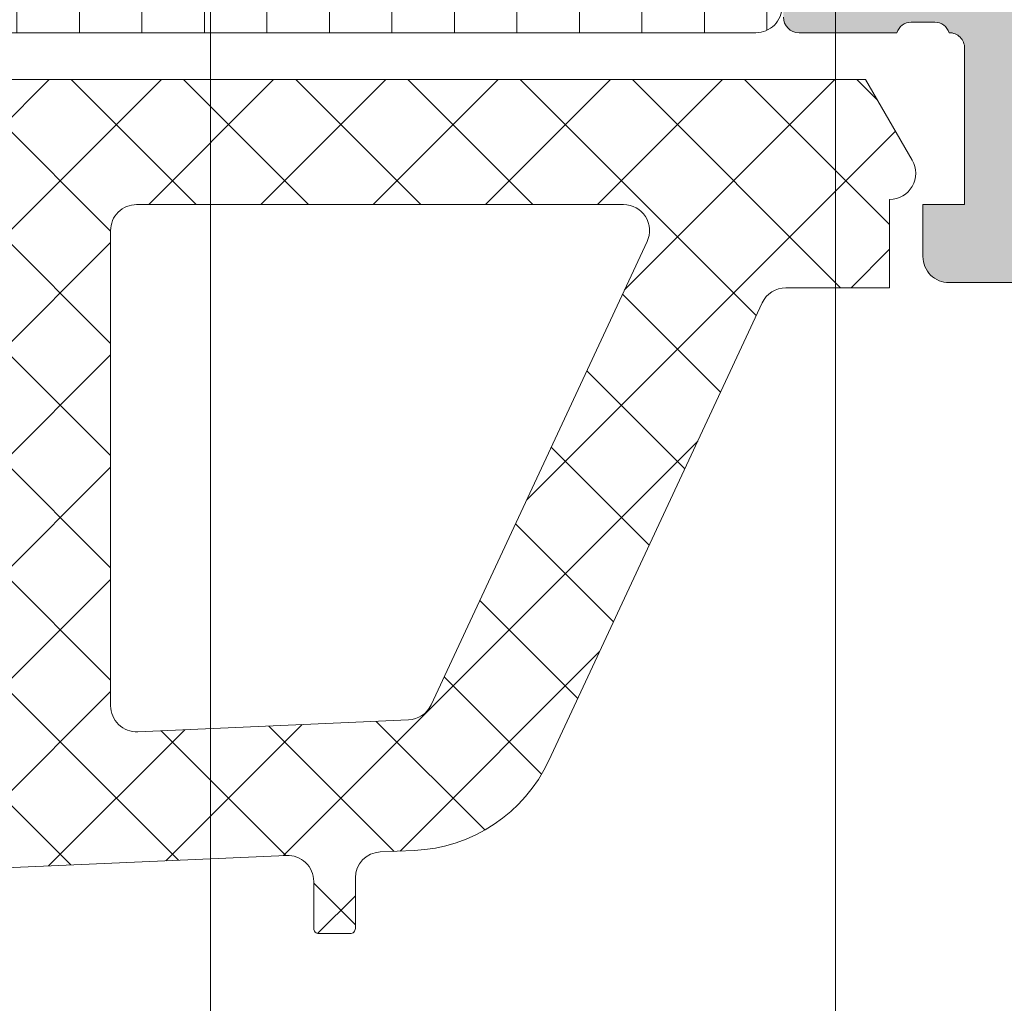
# Model space of a CAD drawing. Header units: millimetres. Extents: x 144573 to 336993, y 74252 to 247042.
# Tile 949 of 1056: x 198271 to 198290, y 232231 to 232249. Entities that reach past the tile are written whole.
import ezdxf

# ---------------------------------------------------------------- set-up
doc = ezdxf.new("R2010")
doc.units = ezdxf.units.MM
doc.layers.add('FASÁDA DETAILNÍ', color=255, linetype='Continuous', lineweight=0)

msp = doc.modelspace()

# ---------------------------------------------------------------- hatches: boundary and pattern name
at = {"layer": 'FASÁDA DETAILNÍ'}
h = msp.add_hatch(color=256, dxfattribs=at)
edge = h.paths.add_edge_path()
edge.add_arc((198288.4311646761, 232267.5296244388), 0.1199999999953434, 0, 90)
edge.add_line((198288.4311646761, 232267.6496244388), (198285.6711666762, 232267.6496244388))
edge.add_arc((198285.6711666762, 232267.9496244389), 0.3000000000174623, 180, 270, ccw=False)
edge.add_line((198285.3711666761, 232267.9496244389), (198285.3711666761, 232268.9295987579))
edge.add_arc((198285.6711666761, 232268.9295987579), 0.2999999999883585, 89.99999999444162, 180, ccw=False)
edge.add_line((198285.6711666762, 232269.2295987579), (198287.5511776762, 232269.2295987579))
edge.add_arc((198287.8187210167, 232269.3084658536), 0.2789255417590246, 196.4245945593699, 271.1628700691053)
edge.add_line((198287.8243816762, 232269.0295977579), (198288.2779756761, 232269.0295977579))
edge.add_arc((198288.2836440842, 232269.3084352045), 0.27889505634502, 268.8354106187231, 343.5801235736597)
edge.add_line((198288.5511646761, 232269.2295987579), (198288.5511646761, 232270.029773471))
edge.add_arc((198289.5511646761, 232270.029773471), 1, 90, 180, ccw=False)
edge.add_line((198289.5511646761, 232271.029773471), (198293.0511720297, 232271.029773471))
edge.add_arc((198293.0511522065, 232270.0297536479), 1.000019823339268, 0.001135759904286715, 89.99886424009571, ccw=False)
edge.add_line((198294.0511720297, 232270.029773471), (198294.0511720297, 232269.529773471))
edge.add_line((198294.0511720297, 232269.529773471), (198291.5511720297, 232269.529773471))
edge.add_arc((198291.5512174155, 232268.5297280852), 1.000045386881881, 90.00260029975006, 179.9973997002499)
edge.add_line((198290.5511720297, 232268.529773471), (198290.5511720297, 232267.2297551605))
edge.add_arc((198291.5512245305, 232267.2298076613), 1.000052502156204, 180.0030079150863, 269.9969920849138)
edge.add_line((198291.5511720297, 232266.2297551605), (198298.5511720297, 232266.2297551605))
edge.add_arc((198299.0511720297, 232266.7548769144), 0.7250881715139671, 226.4038161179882, 313.5961838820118)
edge.add_line((198299.5511720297, 232266.2297551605), (198305.5852601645, 232266.2297551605))
edge.add_arc((198305.5852076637, 232267.2298076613), 1.000052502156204, 270.0030079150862, 359.9969920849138)
edge.add_line((198306.5852601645, 232267.2297551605), (198306.5852601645, 232268.529773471))
edge.add_arc((198305.5852147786, 232268.5297280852), 1.000045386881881, 0.002600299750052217, 89.99739970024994)
edge.add_line((198305.5852601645, 232269.529773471), (198304.0511720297, 232269.529773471))
edge.add_line((198304.0511720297, 232269.529773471), (198304.0511720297, 232270.1297795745))
edge.add_line((198304.0511720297, 232270.1297795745), (198305.1511781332, 232271.2297551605))
edge.add_line((198305.1511781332, 232271.2297551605), (198308.5511720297, 232271.2297551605))
edge.add_line((198308.5511720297, 232271.2297551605), (198308.5511720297, 232244.2298543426))
edge.add_line((198308.5511720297, 232244.2298543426), (198305.1511781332, 232244.2298543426))
edge.add_line((198305.1511781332, 232244.2298543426), (198304.0511720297, 232245.3298299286))
edge.add_line((198304.0511720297, 232245.3298299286), (198304.0511720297, 232245.9298360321))
edge.add_line((198304.0511720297, 232245.9298360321), (198305.5852601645, 232245.9298360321))
edge.add_arc((198305.5852147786, 232246.9298814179), 1.000045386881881, 270.00260029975, 359.99739970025)
edge.add_line((198306.5852601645, 232246.9298360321), (198306.5852601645, 232248.2298543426))
edge.add_arc((198305.5852076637, 232248.2298018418), 1.000052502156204, 0.003007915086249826, 89.99699208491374)
edge.add_line((198305.5852601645, 232249.2298543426), (198299.5511720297, 232249.2298543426))
edge.add_arc((198299.0511720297, 232248.7047325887), 0.7250881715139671, 46.4038161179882, 133.5961838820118)
edge.add_line((198298.5511720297, 232249.2298543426), (198291.5511720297, 232249.2298543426))
edge.add_arc((198291.5512245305, 232248.2298018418), 1.000052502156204, 90.00300791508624, 179.9969920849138)
edge.add_line((198290.5511720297, 232248.2298543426), (198290.5511720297, 232246.9298360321))
edge.add_arc((198291.5512174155, 232246.9298814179), 1.000045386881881, 180.00260029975, 269.9973997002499)
edge.add_line((198291.5511720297, 232245.9298360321), (198294.0511720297, 232245.9298360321))
edge.add_line((198294.0511720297, 232245.9298360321), (198294.0511720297, 232245.4298360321))
edge.add_arc((198293.0511522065, 232245.4298558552), 1.000019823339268, 270.0011357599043, 359.9988642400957, ccw=False)
edge.add_line((198293.0511720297, 232244.4298360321), (198288.5511720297, 232244.4298360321))
edge.add_arc((198288.5511617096, 232244.929825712), 0.4999896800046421, 179.9988173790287, 270.00118262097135, ccw=False)
edge.add_line((198288.0511720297, 232244.9298360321), (198288.0511720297, 232245.9298360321))
edge.add_line((198288.0511720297, 232245.9298360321), (198288.8511750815, 232245.9298360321))
edge.add_line((198288.8511750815, 232245.9298360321), (198288.8511750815, 232248.9298512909))
edge.add_arc((198288.5511673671, 232248.9298539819), 0.3000077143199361, 359.9994860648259, 450.0005139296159)
edge.add_arc((198288.2836440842, 232249.1510252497), 0.2788950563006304, 16.41987642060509, 91.16458938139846)
edge.add_line((198288.2779756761, 232249.4298626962), (198287.8243816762, 232249.4298626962))
edge.add_arc((198287.8187210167, 232249.1509946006), 0.278925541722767, 88.83712993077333, 163.5754054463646)
edge.add_line((198287.5511776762, 232249.2298616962), (198285.6711666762, 232249.2298616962))
edge.add_arc((198285.6711666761, 232249.5298616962), 0.3000000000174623, 180.0000000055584, 270.0000000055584, ccw=False)
edge.add_line((198285.3711666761, 232249.5298616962), (198285.3711666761, 232250.5098360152))
edge.add_arc((198285.6711666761, 232250.5098360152), 0.2999999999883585, 89.99999999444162, 179.9999999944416, ccw=False)
edge.add_line((198285.6711666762, 232250.8098360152), (198288.4311646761, 232250.8098360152))
edge.add_arc((198288.4311646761, 232250.9298360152), 0.1199999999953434, 270, 360)
edge.add_line((198288.5511646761, 232250.9298360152), (198288.5511646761, 232255.2298616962))
edge.add_arc((198288.0511646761, 232255.2298616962), 0.5, 0, 90)
edge.add_line((198288.0511646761, 232255.7298616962), (198287.3511646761, 232255.7298616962))
edge.add_line((198287.3511646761, 232255.7298616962), (198284.9583443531, 232254.3483662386))
edge.add_arc((198284.8892844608, 232254.4679814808), 0.1381197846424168, 172.2975625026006, 300.0000000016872, ccw=False)
edge.add_arc((198289.7306356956, 232254.0203630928), 5.000000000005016, 108.70940074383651, 174.6507719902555, ccw=False)
edge.add_arc((198287.9664095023, 232259.2297302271), 0.5000000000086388, 288.7094007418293, 431.290599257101)
edge.add_arc((198289.7306356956, 232264.4390973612), 4.999999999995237, 185.3492280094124, 251.2905992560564, ccw=False)
edge.add_arc((198284.8892844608, 232263.9914789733), 0.1381197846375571, 59.999999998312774, 187.7024374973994, ccw=False)
edge.add_line((198284.9583443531, 232264.1110942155), (198287.3511646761, 232262.7295987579))
edge.add_line((198287.3511646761, 232262.7295987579), (198288.0511646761, 232262.7295987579))
edge.add_arc((198288.0511646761, 232263.2295987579), 0.5, 270, 360)
edge.add_line((198288.5511646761, 232263.2295987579), (198288.5511646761, 232267.5296244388))
edge = h.paths.add_edge_path(flags=16)
edge.add_arc((198306.4511659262, 232252.2298467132), 0.5, 270, 360)
edge.add_line((198306.9511659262, 232252.2298467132), (198306.9511659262, 232264.2297551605))
edge.add_arc((198306.4511659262, 232264.2297551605), 0.5, 0, 90)
edge.add_line((198306.4511659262, 232264.7297551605), (198290.7511842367, 232264.7297551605))
edge.add_arc((198290.7511842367, 232264.2297551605), 0.5, 90, 180)
edge.add_line((198290.2511842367, 232264.2297551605), (198290.2511842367, 232252.2298467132))
edge.add_arc((198290.7511842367, 232252.2298467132), 0.5, 180, 270)
edge.add_line((198290.7511842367, 232251.7298467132), (198292.2511842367, 232251.7298467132))
edge.add_line((198292.2511842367, 232251.7298467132), (198292.2511842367, 232251.2298467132))
edge.add_arc((198292.7511842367, 232251.2298467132), 0.5, 180, 270)
edge.add_line((198292.7511842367, 232250.7298467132), (198304.4511659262, 232250.7298467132))
edge.add_arc((198304.4511659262, 232251.2298467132), 0.5, 270, 360)
edge.add_line((198304.9511659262, 232251.2298467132), (198304.9511659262, 232251.7298467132))
edge.add_line((198304.9511659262, 232251.7298467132), (198306.4511659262, 232251.7298467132))
h = msp.add_hatch(dxfattribs=at)
h.set_pattern_fill('LINIE', color=256, scale=1.2, angle=90, style=0)
h.set_pattern_definition([(90, (223164.6522375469, 214980.0945560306), (-1.2, 7.347638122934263e-17), [])])
edge = h.paths.add_edge_path()
edge.add_arc((198248.9612553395, 232250.538944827), 0.2999999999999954, 0.0020752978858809, 90.00207529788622, ccw=False)
edge.add_line((198249.2612553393, 232250.5389556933), (198249.2612839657, 232249.7286243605))
edge.add_arc((198249.7612812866, 232249.7286397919), 0.4999973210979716, 180.0017683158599, 270.0023822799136)
edge.add_line((198249.7613020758, 232249.2286424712), (198250.6023743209, 232249.2273219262))
edge.add_arc((198250.6023743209, 232249.0273219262), 0.1999999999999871, 3.979039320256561e-13, 90.00000000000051, ccw=False)
edge.add_line((198250.8023743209, 232249.0273219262), (198250.8023743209, 232244.9273219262))
edge.add_arc((198251.3023743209, 232244.9273219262), 0.5000000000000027, 179.9999999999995, 269.9999999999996)
edge.add_line((198251.3023743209, 232244.4273219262), (198252.1331235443, 232244.4273219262))
edge.add_arc((198252.1331235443, 232245.4273219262), 0.9999999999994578, 270.0000000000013, 344.9999999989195)
edge.add_line((198253.0990493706, 232245.1685028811), (198253.3023743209, 232245.9273219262))
edge.add_line((198253.3023743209, 232245.9273219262), (198252.3023743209, 232245.9273219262))
edge.add_line((198252.3023743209, 232245.9273219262), (198252.3023743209, 232248.2273219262))
edge.add_arc((198253.3065008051, 232248.2256126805), 1.004127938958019, 90.23408772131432, 179.9024699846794, ccw=False)
edge.add_line((198253.30239835, 232249.2297322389), (198256.3022767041, 232249.2297322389))
edge.add_arc((198256.2982483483, 232248.2256128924), 1.004127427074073, 360.09751797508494, 449.7701403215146, ccw=False)
edge.add_line((198257.3023743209, 232248.2273219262), (198257.3023743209, 232245.9273219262))
edge.add_line((198257.3023743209, 232245.9273219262), (198256.3023743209, 232245.9273219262))
edge.add_line((198256.3023743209, 232245.9273219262), (198256.5056992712, 232245.1685028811))
edge.add_arc((198257.4716250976, 232245.4273219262), 1.000000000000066, 195.0000000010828, 269.9999999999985)
edge.add_line((198257.4716250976, 232244.4273219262), (198258.3023743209, 232244.4273219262))
edge.add_arc((198258.3023743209, 232244.9273219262), 0.4999999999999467, 270, 360)
edge.add_line((198258.8023743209, 232244.9273219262), (198258.8023743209, 232249.0273219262))
edge.add_arc((198259.0065474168, 232249.0255933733), 0.2041804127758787, 91.1558689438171, 179.5149389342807, ccw=False)
edge.add_line((198259.0024286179, 232249.2297322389), (198284.8437954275, 232249.2297551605))
edge.add_arc((198284.8437799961, 232249.7297524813), 0.4999973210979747, 270.0017683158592, 360.002382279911)
edge.add_line((198285.3437773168, 232249.7297732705), (198285.3437486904, 232250.5401046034))
edge.add_arc((198285.6437486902, 232250.5401154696), 0.299999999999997, 90.0020752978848, 180.0020752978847, ccw=False)
edge.add_line((198285.6437378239, 232250.8401154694), (198288.0437362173, 232250.8398704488))
edge.add_arc((198288.0437207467, 232251.339866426), 0.499995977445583, 270.0017728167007, 360.0023777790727)
edge.add_line((198288.5437167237, 232251.3398871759), (198288.5435900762, 232254.8164286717))
edge.add_arc((198287.5537771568, 232254.6740821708), 0.99999607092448, 368.1836833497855, 482.7290913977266)
edge.add_line((198287.013111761, 232255.515315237), (198284.7295026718, 232254.1967628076))
edge.add_arc((198284.4794870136, 232254.6297664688), 0.5000000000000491, 270.00213520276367, 300.00207189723, ccw=False)
edge.add_line((198284.4795056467, 232254.1297664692), (198250.1252368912, 232254.1286801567))
edge.add_arc((198250.1252193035, 232254.6286801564), 0.5000000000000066, 240.0020786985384, 270.0020153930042, ccw=False)
edge.add_line((198249.8752350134, 232254.1956583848), (198247.5915304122, 232255.5140453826))
edge.add_arc((198247.0509259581, 232254.6727731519), 0.9999960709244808, 417.2750591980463, 531.8204672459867)
edge.add_line((198246.0611027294, 232254.8150479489), (198246.0612293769, 232251.3385064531))
edge.add_arc((198246.5612253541, 232251.3385219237), 0.4999959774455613, 180.0017728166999, 270.0023777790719)
edge.add_line((198246.561246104, 232250.8385259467), (198248.9612444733, 232250.8389448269))
edge = h.paths.add_edge_path(flags=16)
edge.add_line((198273.1523680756, 232251.0292204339), (198273.1523680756, 232252.3292145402))
edge.add_arc((198273.6523644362, 232252.3292181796), 0.4999963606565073, 89.99958295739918, 180.0004170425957, ccw=False)
edge.add_line((198273.6523680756, 232252.8292145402), (198282.5023619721, 232252.8292145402))
edge.add_arc((198282.5023656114, 232252.3292181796), 0.4999963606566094, -0.0004170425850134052, 90.00041704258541, ccw=False)
edge.add_line((198283.0023619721, 232252.3292145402), (198283.0023619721, 232251.029220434))
edge.add_arc((198282.5023619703, 232251.0292038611), 0.5000000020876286, 270.0000002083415, 360.0018991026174, ccw=False)
edge.add_line((198282.5023619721, 232250.5292038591), (198273.6523680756, 232250.5292038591))
edge.add_arc((198273.6523680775, 232251.0292038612), 0.5000000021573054, 179.9981009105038, 269.9999997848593, ccw=False)
edge = h.paths.add_edge_path(flags=16)
edge.add_arc((198262.9523619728, 232251.0292038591), 0.4999999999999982, 179.9999999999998, 270.000000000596, ccw=False)
edge.add_line((198262.4523619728, 232251.0292038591), (198262.4523619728, 232252.3292145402))
edge.add_arc((198262.9523619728, 232252.3292145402), 0.4999999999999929, 89.99999999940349, 179.9999999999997, ccw=False)
edge.add_line((198262.9523619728, 232252.8292145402), (198271.6523680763, 232252.8292145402))
edge.add_arc((198271.6523680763, 232252.3292145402), 0.5000000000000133, 360.0000000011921, 449.99999999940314, ccw=False)
edge.add_line((198272.1523680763, 232252.3292145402), (198272.1523680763, 232251.0292038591))
edge.add_arc((198271.6523680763, 232251.0292038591), 0.5000000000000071, 270.0000000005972, 360.0000000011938, ccw=False)
edge.add_line((198271.6523680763, 232250.5292038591), (198262.9523619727, 232250.5292038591))
edge = h.paths.add_edge_path(flags=16)
edge.add_arc((198260.9523656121, 232252.3292181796), 0.4999963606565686, -0.00041704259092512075, 90.00041704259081, ccw=False)
edge.add_line((198261.4523619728, 232252.3292145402), (198261.4523619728, 232251.029220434))
edge.add_arc((198260.9523619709, 232251.0292038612), 0.5000000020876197, 270.00000020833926, 360.0018991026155, ccw=False)
edge.add_line((198260.9523619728, 232250.5292038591), (198252.1023528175, 232250.5292038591))
edge.add_arc((198252.1023528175, 232251.0291886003), 0.4999847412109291, 179.9999999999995, 270.0000000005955, ccw=False)
edge.add_line((198251.6023680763, 232251.0291886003), (198251.6023680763, 232252.3291992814))
edge.add_arc((198252.1023833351, 232252.3291992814), 0.5000152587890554, 89.99999999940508, 180.0000000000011, ccw=False)
edge.add_line((198252.1023833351, 232252.8292145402), (198260.9523619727, 232252.8292145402))
h = msp.add_hatch(dxfattribs=at)
h.set_pattern_fill('ANSI37', color=256, scale=0.48, angle=-1.272221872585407e-14, style=0)
h.set_pattern_definition([(44.99999999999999, (198258.5511720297, 232244.2297553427), (-1.077630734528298, 1.077630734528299), []), (135, (198258.5511720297, 232244.2297553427), (-1.077630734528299, -1.077630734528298), [])])
edge = h.paths.add_edge_path(flags=16)
edge.add_line((198255.1498950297, 232244.8940493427), (198255.2496390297, 232246.2869033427))
edge.add_arc((198254.6511721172, 232246.3297608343), 0.599999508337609, 355.9039194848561, 450.0000083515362)
edge.add_arc((198254.6511719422, 232246.3297608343), 0.5999995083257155, 89.99999164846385, 184.0960805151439)
edge.add_line((198254.0527050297, 232246.2869033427), (198254.1524490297, 232244.8940493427))
edge.add_arc((198254.6511720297, 232244.9297638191), 0.5000001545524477, 184.0960643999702, 355.9039356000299)
edge = h.paths.add_edge_path(flags=16)
edge.add_arc((198253.0511754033, 232241.7297557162), 0.4999996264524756, 359.9999571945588, 450.0000428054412)
edge.add_line((198253.0511750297, 232242.2297553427), (198249.4574900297, 232242.2297553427))
edge.add_arc((198249.4574900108, 232241.7297550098), 0.5000003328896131, 89.9999978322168, 203.2180266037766)
edge.add_line((198248.9979840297, 232241.5326393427), (198251.7138620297, 232235.2015373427))
edge.add_arc((198252.173367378, 232235.3986532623), 0.4999998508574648, 203.2180817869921, 272.5001106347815)
edge.add_line((198252.1951780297, 232234.8991293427), (198253.0729850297, 232234.9374553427))
edge.add_arc((198253.0511755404, 232235.4369789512), 0.4999994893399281, 272.4999791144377, 360.0000448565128)
edge.add_line((198253.5511750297, 232235.4369793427), (198253.5511750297, 232241.7297553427))
edge = h.paths.add_edge_path(flags=16)
edge.add_line((198278.6050940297, 232236.3215933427), (198282.7537640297, 232245.2184463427))
edge.add_arc((198282.3006102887, 232245.4297554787), 0.4999998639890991, 334.9999920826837, 450.0000296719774)
edge.add_line((198282.3006100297, 232245.9297553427), (198272.9511750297, 232245.9297553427))
edge.add_arc((198272.9511746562, 232245.4297557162), 0.4999996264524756, 89.99995719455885, 180.0000428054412)
edge.add_line((198272.4511750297, 232245.4297553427), (198272.4511750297, 232236.3058323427))
edge.add_arc((198272.9511750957, 232236.305832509), 0.5000000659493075, 180.0000190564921, 272.5000272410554)
edge.add_line((198272.9729850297, 232235.8063083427), (198278.1737490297, 232236.0333783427))
edge.add_arc((198278.1519393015, 232236.5329037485), 0.5000012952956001, 272.4999974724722, 334.9999080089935)
edge = h.paths.add_edge_path(flags=16)
edge.add_arc((198269.7511754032, 232245.4297557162), 0.4999996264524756, 359.9999571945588, 450.0000428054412)
edge.add_line((198269.7511750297, 232245.9297553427), (198262.5511750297, 232245.9297553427))
edge.add_arc((198262.5511746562, 232245.4297557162), 0.4999996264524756, 89.99995719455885, 180.0000428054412)
edge.add_line((198262.0511750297, 232245.4297553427), (198262.0511750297, 232244.2297553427))
edge.add_arc((198260.0511765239, 232244.2297538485), 1.999998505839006, -90.0000428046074, 4.280460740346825e-05, ccw=False)
edge.add_line((198260.0511750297, 232242.2297553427), (198256.2511750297, 232242.2297553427))
edge.add_arc((198256.2511746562, 232241.7297557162), 0.4999996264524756, 89.99995719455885, 180.0000428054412)
edge.add_line((198255.7511750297, 232241.7297553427), (198255.7511750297, 232235.5766943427))
edge.add_arc((198256.2511750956, 232235.576694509), 0.5000000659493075, 180.0000190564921, 272.5000272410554)
edge.add_line((198256.2729850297, 232235.0771703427), (198261.7729850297, 232235.3173053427))
edge.add_arc((198261.7511755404, 232235.8168289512), 0.499999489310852, 272.4999791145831, 360.0000448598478)
edge.add_line((198262.2511750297, 232235.8168293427), (198262.2511750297, 232241.1297553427))
edge.add_arc((198263.3511750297, 232241.1297553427), 1.100000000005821, 0, 180, ccw=False)
edge.add_line((198264.4511750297, 232241.1297553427), (198264.4511750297, 232235.9565443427))
edge.add_arc((198264.9511750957, 232235.956544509), 0.5000000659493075, 180.000019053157, 272.5000272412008)
edge.add_line((198264.9729850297, 232235.4570203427), (198269.7729850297, 232235.6665933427))
edge.add_arc((198269.7511755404, 232236.1661169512), 0.4999994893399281, 272.4999791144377, 360.0000448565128)
edge.add_line((198270.2511750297, 232236.1661173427), (198270.2511750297, 232245.4297553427))
edge = h.paths.add_edge_path()
edge.add_line((198284.9642280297, 232244.0432983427), (198280.8663790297, 232235.2554323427))
edge.add_ellipse((198278.1474536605, 232236.5232898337), major_axis=(-3.000002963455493, 0), ratio=1, start_angle=92.50005883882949, end_angle=154.999969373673, ccw=False)
edge.add_line((198278.2783150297, 232233.5261423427), (198277.6293650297, 232233.4978083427))
edge.add_ellipse((198277.651174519, 232232.9982847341), major_axis=(-0.4999994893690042, 0), ratio=1, start_angle=-87.50002088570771, end_angle=4.485317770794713e-05)
edge.add_line((198277.1511750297, 232232.9982843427), (198277.1511750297, 232232.0297553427))
edge.add_ellipse((198277.0511751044, 232232.029755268), major_axis=(-0.09999992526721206, 0), ratio=1, start_angle=89.99995719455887, end_angle=180.0000428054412, ccw=False)
edge.add_line((198277.0511750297, 232231.9297553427), (198276.4511750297, 232231.9297553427))
edge.add_ellipse((198276.451174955, 232232.029755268), major_axis=(-0.0999999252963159, 0), ratio=1, start_angle=-4.278876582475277e-05, end_angle=90.00004282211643, ccw=False)
edge.add_line((198276.3511750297, 232232.0297553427), (198276.3511750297, 232232.9327933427))
edge.add_ellipse((198275.8511749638, 232232.9327931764), major_axis=(-0.5000000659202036, 0), ratio=1, start_angle=180.0000190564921, end_angle=272.5000272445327)
edge.add_line((198275.8293650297, 232233.4323173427), (198266.9290710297, 232233.0384793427))
edge.add_ellipse((198266.9511751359, 232232.5389680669), major_axis=(-0.5000001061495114, 0), ratio=1, start_angle=-87.466230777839, end_angle=8.298944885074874e-05)
edge.add_line((198266.4511750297, 232232.5389673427), (198266.4511750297, 232231.9297553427))
edge.add_ellipse((198266.3511751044, 232231.929755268), major_axis=(-0.0999999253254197, 0), ratio=1, start_angle=89.99995721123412, end_angle=180.0000427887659, ccw=False)
edge.add_line((198266.3511750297, 232231.8297553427), (198265.7511750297, 232231.8297553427))
edge.add_ellipse((198265.751174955, 232231.929755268), major_axis=(-0.09999992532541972, 0), ratio=1, start_angle=-4.278876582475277e-05, end_angle=90.00004280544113, ccw=False)
edge.add_line((198265.6511750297, 232231.9297553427), (198265.6511750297, 232232.4593173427))
edge.add_ellipse((198265.1511745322, 232232.4593176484), major_axis=(-0.5000004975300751, 0), ratio=1, start_angle=179.9999649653, end_angle=272.5336979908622)
edge.add_line((198265.1290710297, 232232.9588293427), (198253.5888460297, 232232.4481733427))
edge.add_ellipse((198253.6106555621, 232231.948648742), major_axis=(-0.5000004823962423, 0), ratio=1, start_angle=-87.50002091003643, end_angle=3.217057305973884)
edge.add_line((198253.1114430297, 232231.9205893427), (198253.4000060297, 232226.7868463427))
edge.add_ellipse((198253.8104240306, 232226.9024017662), major_axis=(-0.4263754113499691, 0), ratio=1, start_angle=15.72485447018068, end_angle=159.2410276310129)
edge.add_line((198254.2091190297, 232226.7512783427), (198254.2078790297, 232226.9838813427))
edge.add_line((198254.2078790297, 232226.9838813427), (198253.9097410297, 232228.8664603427))
edge.add_line((198253.9097410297, 232228.8664603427), (198254.3101670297, 232231.7157453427))
edge.add_ellipse((198254.6072476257, 232231.6739947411), major_axis=(-0.2999999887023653, 0), ratio=1, start_angle=235.4022536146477, end_angle=352.00025595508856, ccw=False)
edge.add_ellipse((198253.0741342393, 232229.4514236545), major_axis=(-3.000047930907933, 0), ratio=1, start_angle=161.9915754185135, end_angle=235.4023587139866, ccw=False)
edge.add_line((198255.9272130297, 232228.5239383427), (198255.2936370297, 232226.2690473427))
edge.add_ellipse((198254.5184245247, 232226.4299768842), major_axis=(-0.7917403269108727, 0), ratio=1, start_angle=96.79834625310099, end_angle=168.272310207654, ccw=False)
edge.add_line((198254.6121470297, 232225.6438033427), (198253.5539370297, 232225.6425823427))
edge.add_ellipse((198253.6830612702, 232226.8216685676), major_axis=(-1.186135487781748, 0), ratio=1, start_angle=18.655576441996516, end_angle=83.75032184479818, ccw=False)
edge.add_line((198252.5592470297, 232226.4422493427), (198251.4649140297, 232229.6835893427))
edge.add_line((198251.4649140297, 232229.6835893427), (198248.5751360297, 232237.7333843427))
edge.add_line((198248.5751360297, 232237.7333843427), (198244.2423270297, 232247.6312613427))
edge.add_ellipse((198244.7013360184, 232247.8295314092), major_axis=(-0.5000002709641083, 0), ratio=1, start_angle=-89.93342362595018, end_angle=23.362049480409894, ccw=False)
edge.add_line((198244.7007550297, 232248.3295313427), (198245.2474560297, 232248.3301663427))
edge.add_ellipse((198245.2480363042, 232247.8301662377), major_axis=(-0.5000004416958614, 0), ratio=1, start_angle=203.9208245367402, end_angle=270.0664945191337, ccw=False)
edge.add_line((198245.7050900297, 232248.0329033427), (198247.1068460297, 232244.8289003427))
edge.add_ellipse((198248.022987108, 232245.2297546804), major_axis=(-0.9999993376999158, 0), ratio=1, start_angle=23.63161472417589, end_angle=90.00005280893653)
edge.add_line((198248.0229880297, 232244.2297553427), (198253.2509300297, 232244.2297553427))
edge.add_line((198253.2509300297, 232244.2297553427), (198253.2509390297, 232246.0292343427))
edge.add_line((198253.2509390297, 232246.0292343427), (198252.7361380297, 232246.1671763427))
edge.add_ellipse((198252.8509032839, 232246.4443303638), major_axis=(-0.2999756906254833, 0), ratio=1, start_angle=-22.503566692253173, end_angle=67.50629974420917, ccw=False)
edge.add_line((198252.5737690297, 232246.5591433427), (198253.4229360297, 232247.8292703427))
edge.add_ellipse((198254.288800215, 232247.3295495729), major_axis=(-0.9997207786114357, 0), ratio=1, start_angle=269.99238815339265, end_angle=330.00923930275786, ccw=False)
edge.add_line((198254.2889330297, 232248.3292703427), (198255.0132940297, 232248.3292393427))
edge.add_ellipse((198255.0130859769, 232247.3295015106), major_axis=(-0.9997378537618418, 0), ratio=1, start_angle=209.9913249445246, end_angle=269.98807632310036, ccw=False)
edge.add_line((198255.8789600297, 232247.8292393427), (198256.7281270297, 232246.5591433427))
edge.add_ellipse((198256.4509795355, 232246.4443314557), major_axis=(-0.2999875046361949, 0), ratio=1, start_angle=112.49860380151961, end_angle=202.5024061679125, ccw=False)
edge.add_line((198256.5657730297, 232246.1671763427), (198256.0509570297, 232246.0292043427))
edge.add_line((198256.0509570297, 232246.0292043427), (198256.0509490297, 232244.2297553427))
edge.add_line((198256.0509490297, 232244.2297553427), (198259.2511760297, 232244.2297553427))
edge.add_ellipse((198259.2511762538, 232244.5297551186), major_axis=(-0.2999997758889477, 0), ratio=1, start_angle=89.99995719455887, end_angle=180.0000427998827)
edge.add_line((198259.5511760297, 232244.5297553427), (198259.5511760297, 232247.8297513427))
edge.add_ellipse((198260.0511756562, 232247.8297517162), major_axis=(-0.4999996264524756, 0), ratio=1, start_angle=-90.00004280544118, end_angle=4.2805441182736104e-05, ccw=False)
edge.add_line((198260.0511760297, 232248.3297513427), (198286.9487980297, 232248.3297513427))
edge.add_line((198286.9487980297, 232248.3297513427), (198287.8439160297, 232246.7793593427))
edge.add_ellipse((198287.4109034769, 232246.5293592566), major_axis=(-0.4999999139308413, 0), ratio=1, start_angle=90.00006334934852, end_angle=210.0000170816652, ccw=False)
edge.add_line((198287.4109040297, 232246.0293593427), (198287.4109040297, 232244.3319883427))
edge.add_line((198287.4109040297, 232244.3319883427), (198285.4173820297, 232244.3319883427))
edge.add_ellipse((198285.4173816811, 232243.8319880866), major_axis=(-0.5000002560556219, 0), ratio=1, start_angle=269.9999600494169, end_angle=334.9998714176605)
h = msp.add_hatch(dxfattribs=at)
h.set_pattern_fill('ANSI37', color=256, scale=0.48, angle=-1.272221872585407e-14, style=0)
h.set_pattern_definition([(44.99999999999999, (198258.5511720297, 232244.2297551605), (-1.077630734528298, 1.077630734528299), []), (135, (198258.5511720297, 232244.2297551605), (-1.077630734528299, -1.077630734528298), [])])
edge = h.paths.add_edge_path(flags=16)
edge.add_line((198255.1498950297, 232244.8940491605), (198255.2496390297, 232246.2869031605))
edge.add_arc((198254.6511721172, 232246.3297606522), 0.599999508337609, 355.9039194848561, 450.0000083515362)
edge.add_arc((198254.6511719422, 232246.3297606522), 0.5999995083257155, 89.99999164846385, 184.0960805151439)
edge.add_line((198254.0527050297, 232246.2869031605), (198254.1524490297, 232244.8940491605))
edge.add_arc((198254.6511720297, 232244.9297636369), 0.5000001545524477, 184.0960643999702, 355.9039356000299)
edge = h.paths.add_edge_path(flags=16)
edge.add_arc((198253.0511754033, 232241.729755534), 0.4999996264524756, 359.9999571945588, 450.0000428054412)
edge.add_line((198253.0511750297, 232242.2297551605), (198249.4574900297, 232242.2297551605))
edge.add_arc((198249.4574900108, 232241.7297548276), 0.5000003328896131, 89.9999978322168, 203.2180266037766)
edge.add_line((198248.9979840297, 232241.5326391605), (198251.7138620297, 232235.2015371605))
edge.add_arc((198252.173367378, 232235.3986530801), 0.4999998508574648, 203.2180817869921, 272.5001106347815)
edge.add_line((198252.1951780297, 232234.8991291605), (198253.0729850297, 232234.9374551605))
edge.add_arc((198253.0511755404, 232235.4369787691), 0.4999994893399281, 272.4999791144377, 360.0000448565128)
edge.add_line((198253.5511750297, 232235.4369791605), (198253.5511750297, 232241.7297551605))
edge = h.paths.add_edge_path(flags=16)
edge.add_line((198278.6050940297, 232236.3215931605), (198282.7537640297, 232245.2184461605))
edge.add_arc((198282.3006102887, 232245.4297552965), 0.4999998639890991, 334.9999920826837, 450.0000296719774)
edge.add_line((198282.3006100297, 232245.9297551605), (198272.9511750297, 232245.9297551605))
edge.add_arc((198272.9511746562, 232245.429755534), 0.4999996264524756, 89.99995719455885, 180.0000428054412)
edge.add_line((198272.4511750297, 232245.4297551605), (198272.4511750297, 232236.3058321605))
edge.add_arc((198272.9511750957, 232236.3058323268), 0.5000000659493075, 180.0000190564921, 272.5000272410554)
edge.add_line((198272.9729850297, 232235.8063081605), (198278.1737490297, 232236.0333781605))
edge.add_arc((198278.1519393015, 232236.5329035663), 0.5000012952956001, 272.4999974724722, 334.9999080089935)
edge = h.paths.add_edge_path(flags=16)
edge.add_arc((198269.7511754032, 232245.429755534), 0.4999996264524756, 359.9999571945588, 450.0000428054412)
edge.add_line((198269.7511750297, 232245.9297551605), (198262.5511750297, 232245.9297551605))
edge.add_arc((198262.5511746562, 232245.429755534), 0.4999996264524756, 89.99995719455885, 180.0000428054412)
edge.add_line((198262.0511750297, 232245.4297551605), (198262.0511750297, 232244.2297551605))
edge.add_arc((198260.0511765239, 232244.2297536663), 1.999998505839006, -90.0000428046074, 4.280460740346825e-05, ccw=False)
edge.add_line((198260.0511750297, 232242.2297551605), (198256.2511750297, 232242.2297551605))
edge.add_arc((198256.2511746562, 232241.729755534), 0.4999996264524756, 89.99995719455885, 180.0000428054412)
edge.add_line((198255.7511750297, 232241.7297551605), (198255.7511750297, 232235.5766941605))
edge.add_arc((198256.2511750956, 232235.5766943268), 0.5000000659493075, 180.0000190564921, 272.5000272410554)
edge.add_line((198256.2729850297, 232235.0771701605), (198261.7729850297, 232235.3173051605))
edge.add_arc((198261.7511755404, 232235.816828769), 0.499999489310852, 272.4999791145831, 360.0000448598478)
edge.add_line((198262.2511750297, 232235.8168291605), (198262.2511750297, 232241.1297551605))
edge.add_arc((198263.3511750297, 232241.1297551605), 1.100000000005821, 0, 180, ccw=False)
edge.add_line((198264.4511750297, 232241.1297551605), (198264.4511750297, 232235.9565441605))
edge.add_arc((198264.9511750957, 232235.9565443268), 0.5000000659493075, 180.000019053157, 272.5000272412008)
edge.add_line((198264.9729850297, 232235.4570201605), (198269.7729850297, 232235.6665931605))
edge.add_arc((198269.7511755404, 232236.166116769), 0.4999994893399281, 272.4999791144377, 360.0000448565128)
edge.add_line((198270.2511750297, 232236.1661171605), (198270.2511750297, 232245.4297551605))
edge = h.paths.add_edge_path()
edge.add_line((198284.9642280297, 232244.0432981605), (198280.8663790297, 232235.2554321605))
edge.add_ellipse((198278.1474536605, 232236.5232896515), major_axis=(-3.000002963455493, 0), ratio=1, start_angle=92.50005883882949, end_angle=154.999969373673, ccw=False)
edge.add_line((198278.2783150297, 232233.5261421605), (198277.6293650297, 232233.4978081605))
edge.add_ellipse((198277.651174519, 232232.9982845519), major_axis=(-0.4999994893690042, 0), ratio=1, start_angle=-87.50002088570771, end_angle=4.485317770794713e-05)
edge.add_line((198277.1511750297, 232232.9982841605), (198277.1511750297, 232232.0297551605))
edge.add_ellipse((198277.0511751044, 232232.0297550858), major_axis=(-0.09999992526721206, 0), ratio=1, start_angle=89.99995719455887, end_angle=180.0000428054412, ccw=False)
edge.add_line((198277.0511750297, 232231.9297551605), (198276.4511750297, 232231.9297551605))
edge.add_ellipse((198276.451174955, 232232.0297550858), major_axis=(-0.0999999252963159, 0), ratio=1, start_angle=-4.278876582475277e-05, end_angle=90.00004282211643, ccw=False)
edge.add_line((198276.3511750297, 232232.0297551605), (198276.3511750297, 232232.9327931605))
edge.add_ellipse((198275.8511749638, 232232.9327929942), major_axis=(-0.5000000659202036, 0), ratio=1, start_angle=180.0000190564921, end_angle=272.5000272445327)
edge.add_line((198275.8293650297, 232233.4323171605), (198266.9290710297, 232233.0384791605))
edge.add_ellipse((198266.9511751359, 232232.5389678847), major_axis=(-0.5000001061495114, 0), ratio=1, start_angle=-87.466230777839, end_angle=8.298944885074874e-05)
edge.add_line((198266.4511750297, 232232.5389671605), (198266.4511750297, 232231.9297551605))
edge.add_ellipse((198266.3511751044, 232231.9297550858), major_axis=(-0.0999999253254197, 0), ratio=1, start_angle=89.99995721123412, end_angle=180.0000427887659, ccw=False)
edge.add_line((198266.3511750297, 232231.8297551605), (198265.7511750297, 232231.8297551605))
edge.add_ellipse((198265.751174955, 232231.9297550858), major_axis=(-0.09999992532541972, 0), ratio=1, start_angle=-4.278876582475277e-05, end_angle=90.00004280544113, ccw=False)
edge.add_line((198265.6511750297, 232231.9297551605), (198265.6511750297, 232232.4593171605))
edge.add_ellipse((198265.1511745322, 232232.4593174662), major_axis=(-0.5000004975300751, 0), ratio=1, start_angle=179.9999649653, end_angle=272.5336979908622)
edge.add_line((198265.1290710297, 232232.9588291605), (198253.5888460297, 232232.4481731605))
edge.add_ellipse((198253.6106555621, 232231.9486485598), major_axis=(-0.5000004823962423, 0), ratio=1, start_angle=-87.50002091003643, end_angle=3.217057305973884)
edge.add_line((198253.1114430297, 232231.9205891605), (198253.4000060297, 232226.7868461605))
edge.add_ellipse((198253.8104240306, 232226.902401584), major_axis=(-0.4263754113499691, 0), ratio=1, start_angle=15.72485447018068, end_angle=159.2410276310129)
edge.add_line((198254.2091190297, 232226.7512781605), (198254.2078790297, 232226.9838811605))
edge.add_line((198254.2078790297, 232226.9838811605), (198253.9097410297, 232228.8664601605))
edge.add_line((198253.9097410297, 232228.8664601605), (198254.3101670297, 232231.7157451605))
edge.add_ellipse((198254.6072476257, 232231.6739945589), major_axis=(-0.2999999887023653, 0), ratio=1, start_angle=235.4022536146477, end_angle=352.00025595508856, ccw=False)
edge.add_ellipse((198253.0741342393, 232229.4514234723), major_axis=(-3.000047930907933, 0), ratio=1, start_angle=161.9915754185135, end_angle=235.4023587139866, ccw=False)
edge.add_line((198255.9272130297, 232228.5239381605), (198255.2936370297, 232226.2690471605))
edge.add_ellipse((198254.5184245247, 232226.429976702), major_axis=(-0.7917403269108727, 0), ratio=1, start_angle=96.79834625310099, end_angle=168.272310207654, ccw=False)
edge.add_line((198254.6121470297, 232225.6438031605), (198253.5539370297, 232225.6425821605))
edge.add_ellipse((198253.6830612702, 232226.8216683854), major_axis=(-1.186135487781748, 0), ratio=1, start_angle=18.655576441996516, end_angle=83.75032184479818, ccw=False)
edge.add_line((198252.5592470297, 232226.4422491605), (198251.4649140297, 232229.6835891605))
edge.add_line((198251.4649140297, 232229.6835891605), (198248.5751360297, 232237.7333841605))
edge.add_line((198248.5751360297, 232237.7333841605), (198244.2423270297, 232247.6312611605))
edge.add_ellipse((198244.7013360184, 232247.829531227), major_axis=(-0.5000002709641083, 0), ratio=1, start_angle=-89.93342362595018, end_angle=23.362049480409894, ccw=False)
edge.add_line((198244.7007550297, 232248.3295311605), (198245.2474560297, 232248.3301661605))
edge.add_ellipse((198245.2480363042, 232247.8301660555), major_axis=(-0.5000004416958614, 0), ratio=1, start_angle=203.9208245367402, end_angle=270.0664945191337, ccw=False)
edge.add_line((198245.7050900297, 232248.0329031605), (198247.1068460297, 232244.8289001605))
edge.add_ellipse((198248.022987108, 232245.2297544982), major_axis=(-0.9999993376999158, 0), ratio=1, start_angle=23.63161472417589, end_angle=90.00005280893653)
edge.add_line((198248.0229880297, 232244.2297551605), (198253.2509300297, 232244.2297551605))
edge.add_line((198253.2509300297, 232244.2297551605), (198253.2509390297, 232246.0292341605))
edge.add_line((198253.2509390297, 232246.0292341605), (198252.7361380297, 232246.1671761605))
edge.add_ellipse((198252.8509032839, 232246.4443301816), major_axis=(-0.2999756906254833, 0), ratio=1, start_angle=-22.503566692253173, end_angle=67.50629974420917, ccw=False)
edge.add_line((198252.5737690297, 232246.5591431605), (198253.4229360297, 232247.8292701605))
edge.add_ellipse((198254.288800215, 232247.3295493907), major_axis=(-0.9997207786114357, 0), ratio=1, start_angle=269.99238815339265, end_angle=330.00923930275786, ccw=False)
edge.add_line((198254.2889330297, 232248.3292701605), (198255.0132940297, 232248.3292391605))
edge.add_ellipse((198255.0130859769, 232247.3295013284), major_axis=(-0.9997378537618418, 0), ratio=1, start_angle=209.9913249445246, end_angle=269.98807632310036, ccw=False)
edge.add_line((198255.8789600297, 232247.8292391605), (198256.7281270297, 232246.5591431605))
edge.add_ellipse((198256.4509795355, 232246.4443312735), major_axis=(-0.2999875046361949, 0), ratio=1, start_angle=112.49860380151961, end_angle=202.5024061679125, ccw=False)
edge.add_line((198256.5657730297, 232246.1671761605), (198256.0509570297, 232246.0292041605))
edge.add_line((198256.0509570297, 232246.0292041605), (198256.0509490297, 232244.2297551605))
edge.add_line((198256.0509490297, 232244.2297551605), (198259.2511760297, 232244.2297551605))
edge.add_ellipse((198259.2511762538, 232244.5297549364), major_axis=(-0.2999997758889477, 0), ratio=1, start_angle=89.99995719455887, end_angle=180.0000427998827)
edge.add_line((198259.5511760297, 232244.5297551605), (198259.5511760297, 232247.8297511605))
edge.add_ellipse((198260.0511756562, 232247.829751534), major_axis=(-0.4999996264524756, 0), ratio=1, start_angle=-90.00004280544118, end_angle=4.2805441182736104e-05, ccw=False)
edge.add_line((198260.0511760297, 232248.3297511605), (198286.9487980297, 232248.3297511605))
edge.add_line((198286.9487980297, 232248.3297511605), (198287.8439160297, 232246.7793591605))
edge.add_ellipse((198287.4109034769, 232246.5293590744), major_axis=(-0.4999999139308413, 0), ratio=1, start_angle=90.00006334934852, end_angle=210.0000170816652, ccw=False)
edge.add_line((198287.4109040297, 232246.0293591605), (198287.4109040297, 232244.3319881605))
edge.add_line((198287.4109040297, 232244.3319881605), (198285.4173820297, 232244.3319881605))
edge.add_ellipse((198285.4173816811, 232243.8319879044), major_axis=(-0.5000002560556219, 0), ratio=1, start_angle=269.9999600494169, end_angle=334.9998714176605)

# ---------------------------------------------------------------- linework, layer by layer
for p, q in [((198274.3692601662, 242857.1778107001), (198274.3692601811, 223842.6779105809)), ((198274.3692601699, 242857.1778107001), (198274.3692601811, 228642.6779105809)), ((198274.3692601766, 242857.1778107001), (198274.3692601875, 232209.0552556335)), ((198274.3692601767, 242857.1778107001), (198274.3692601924, 227409.0552677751)), ((198274.3692601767, 242857.1778107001), (198274.3692601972, 222609.0552556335)), ((198286.3692601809, 223842.6779105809), (198286.369260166, 242857.1778107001)), ((198286.3692601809, 228642.6779105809), (198286.3692601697, 242857.1778107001)), ((198286.369260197, 222609.0552556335), (198286.3692601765, 242857.1778107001)), ((198286.3692601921, 227409.0552677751), (198286.3692601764, 242857.1778107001)), ((198286.3692601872, 232209.0552556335), (198286.3692601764, 242857.1778107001)), ((198274.3692601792, 233176.6777205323), (198274.3692601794, 232209.0552556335)), ((198286.3692601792, 232209.0552556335), (198286.369260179, 233176.6777205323)), ((198259.0024286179, 232249.2297322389), (198284.8437954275, 232249.2297551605))]:
    msp.add_line(p, q, dxfattribs=at)
msp.add_lwpolyline([(198293.0511720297, 232244.4298360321), (198288.5511720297, 232244.4298360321, -0.414225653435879), (198288.0511720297, 232244.9298360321), (198288.0511720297, 232245.9298360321), (198288.8511750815, 232245.9298360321), (198288.8511750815, 232248.9298512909, 0.4142188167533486), (198288.5511646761, 232249.2298616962, 0.338212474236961), (198288.2779756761, 232249.4298626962), (198287.8243816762, 232249.4298626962, 0.3381811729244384), (198287.5511776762, 232249.2298616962), (198285.6711666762, 232249.2298616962, -0.414213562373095), (198285.3711666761, 232249.5298616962)], format="xyb", dxfattribs=at)
at = {"layer": 'FASÁDA DETAILNÍ', "extrusion": (0, 0, -1)}
for points in [[(-198260.0511760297, 232248.3297513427), (-198286.9487980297, 232248.3297513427), (-198287.8439160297, 232246.7793593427), (-198287.8439160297, 232246.7793593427, 0.57735), (-198287.4109040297, 232246.0293593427), (-198287.4109040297, 232244.3319883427), (-198285.4173820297, 232244.3319883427), (-198285.4173820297, 232244.3319883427, -0.291473), (-198284.9642280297, 232244.0432983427), (-198284.9642280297, 232244.0432983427), (-198280.8663790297, 232235.2554323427), (-198280.8663790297, 232235.2554323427, 0.279675), (-198278.2783150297, 232233.5261423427), (-198277.6293650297, 232233.4978083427), (-198277.6293650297, 232233.4978083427, -0.401491), (-198277.1511750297, 232232.9982843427), (-198277.1511750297, 232232.0297553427), (-198277.1511750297, 232232.0297553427, 0.414214), (-198277.0511750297, 232231.9297553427), (-198276.4511750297, 232231.9297553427), (-198276.4511750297, 232231.9297553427, 0.414214), (-198276.3511750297, 232232.0297553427), (-198276.3511750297, 232232.9327933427), (-198276.3511750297, 232232.9327933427, -0.427052), (-198275.8293650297, 232233.4323173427), (-198266.9290710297, 232233.0384793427)], [(-198260.0511760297, 232248.3297511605), (-198286.9487980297, 232248.3297511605), (-198287.8439160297, 232246.7793591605), (-198287.8439160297, 232246.7793591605, 0.57735), (-198287.4109040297, 232246.0293591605), (-198287.4109040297, 232244.3319881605), (-198285.4173820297, 232244.3319881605), (-198285.4173820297, 232244.3319881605, -0.291473), (-198284.9642280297, 232244.0432981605), (-198284.9642280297, 232244.0432981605), (-198280.8663790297, 232235.2554321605), (-198280.8663790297, 232235.2554321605, 0.279675), (-198278.2783150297, 232233.5261421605), (-198277.6293650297, 232233.4978081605), (-198277.6293650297, 232233.4978081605, -0.401491), (-198277.1511750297, 232232.9982841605), (-198277.1511750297, 232232.0297551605), (-198277.1511750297, 232232.0297551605, 0.414214), (-198277.0511750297, 232231.9297551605), (-198276.4511750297, 232231.9297551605), (-198276.4511750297, 232231.9297551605, 0.414214), (-198276.3511750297, 232232.0297551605), (-198276.3511750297, 232232.9327931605), (-198276.3511750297, 232232.9327931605, -0.427052), (-198275.8293650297, 232233.4323171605), (-198266.9290710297, 232233.0384791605)]]:
    msp.add_lwpolyline(points, format="xyb", dxfattribs=at)
at = {"layer": 'FASÁDA DETAILNÍ'}
for points in [[(198278.6050940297, 232236.3215933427), (198282.7537640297, 232245.2184463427), (198282.7537640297, 232245.2184463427, 0.548619), (198282.3006100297, 232245.9297553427), (198272.9511750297, 232245.9297553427), (198272.9511750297, 232245.9297553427, 0.414214), (198272.4511750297, 232245.4297553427), (198272.4511750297, 232236.3058323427), (198272.4511750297, 232236.3058323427, 0.427052), (198272.9729850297, 232235.8063083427), (198278.1737490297, 232236.0333783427), (198278.1737490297, 232236.0333783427, 0.279675), (198278.6050940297, 232236.3215933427)], [(198278.6050940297, 232236.3215931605), (198282.7537640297, 232245.2184461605), (198282.7537640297, 232245.2184461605, 0.548619), (198282.3006100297, 232245.9297551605), (198272.9511750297, 232245.9297551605), (198272.9511750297, 232245.9297551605, 0.414214), (198272.4511750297, 232245.4297551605), (198272.4511750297, 232236.3058321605), (198272.4511750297, 232236.3058321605, 0.427052), (198272.9729850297, 232235.8063081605), (198278.1737490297, 232236.0333781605), (198278.1737490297, 232236.0333781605, 0.279675), (198278.6050940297, 232236.3215931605)]]:
    msp.add_lwpolyline(points, format="xyb", close=True, dxfattribs=at)
msp.add_arc((198284.8437799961, 232249.7297524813), 0.4999973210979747, 270.001768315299, 0.002382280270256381, dxfattribs=at)

doc.saveas('drawing.dxf')
